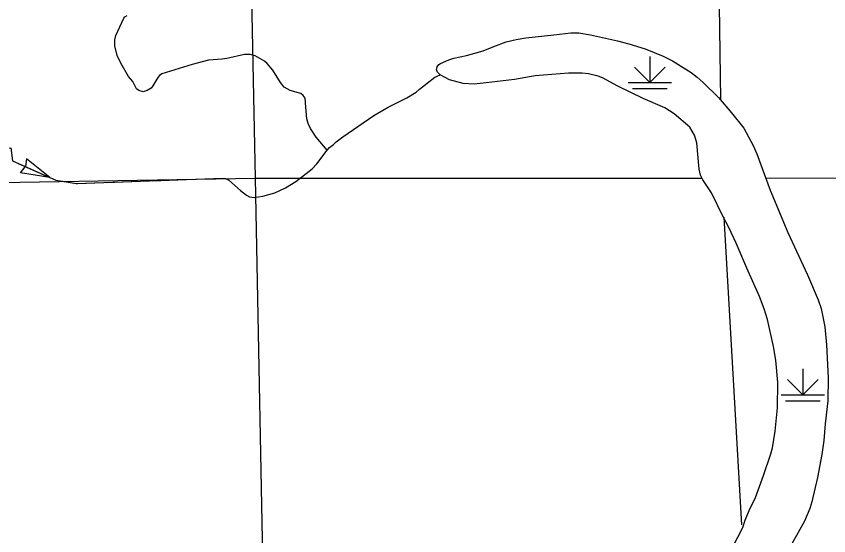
# Model space of a CAD drawing. Extents: x -19 to 366, y -4 to 359.
# Drawn here: x 164.72 to 166.491, y 180.328 to 181.46 of the extents above; entities that cross this region are included whole.
import ezdxf

# ---------------------------------------------------------------- set-up
doc = ezdxf.new("R2010")
doc.units = 0
for name, color, linetype in [('Level 35', 7, 'Continuous'), ('Level 43', 7, 'Continuous'), ('Level 44', 7, 'Continuous'), ('Level 47', 7, 'Continuous'), ('Level 5', 7, 'Continuous'), ('Level 60', 7, 'Continuous')]:
    doc.layers.add(name, color=color, linetype=linetype)

msp = doc.modelspace()

# ---------------------------------------------------------------- linework, layer by layer
at = {"layer": 'Level 35'}
for points in [[(165.3977, 181.1681), (165.3737, 181.1968), (165.361, 181.2156), (165.3558, 181.2264), (165.353, 181.2364), (165.3511, 181.2619), (165.3492, 181.2815), (165.3454, 181.2875), (165.3402, 181.2915), (165.3167, 181.2984), (165.3036, 181.3058), (165.2959, 181.3156), (165.279, 181.3424), (165.2667, 181.3572), (165.2605, 181.3627), (165.2404, 181.3737), (165.2294, 181.3768), (165.2171, 181.377), (165.1789, 181.3682), (165.1688, 181.3666), (165.1386, 181.3642), (165.1033, 181.3554), (165.0369, 181.3346), (165.0321, 181.331), (165.0286, 181.3271), (165.0175, 181.3083), (165.014, 181.3038), (165.0049, 181.2982), (164.9963, 181.2955), (164.9869, 181.2983), (164.9819, 181.3018), (164.9735, 181.318), (164.9646, 181.3287), (164.9476, 181.3582), (164.9398, 181.3744), (164.9344, 181.3961), (164.9346, 181.4091), (164.9369, 181.4181), (164.9543, 181.4559), (164.9563, 181.4588), (164.9615, 181.4622)], [(165.3977, 181.1681), (165.4028, 181.1738), (165.4113, 181.1806), (165.4168, 181.1865), (165.4318, 181.1977), (165.4994, 181.2436), (165.5305, 181.2621), (165.5711, 181.2822), (165.5914, 181.2949), (165.5984, 181.3011), (165.6324, 181.3275), (165.6437, 181.3329)], [(165.1708, 181.1075), (165.1757, 181.1067), (165.1828, 181.1031), (165.2083, 181.0803), (165.2216, 181.0701), (165.2284, 181.0669), (165.2386, 181.0653), (165.2571, 181.0677), (165.2832, 181.0755), (165.3063, 181.0862), (165.3292, 181.1001), (165.3645, 181.1276), (165.3751, 181.1383), (165.3977, 181.1681)]]:
    msp.add_lwpolyline(points, dxfattribs=at)
at = {"layer": 'Level 43'}
for p, q in [((164.7422, 181.1495), (164.7395, 181.1324)), ((164.7928, 181.1087), (164.7422, 181.1495)), ((164.7286, 181.1187), (164.7394, 181.1322)), ((164.7928, 181.1087), (164.7286, 181.1187))]:
    msp.add_line(p, q, dxfattribs=at)
for points in [[(164.2886, 181.1517), (164.7078, 181.1731), (164.7112, 181.1448), (164.8063, 181.1028), (164.85, 181.0953), (165.1708, 181.1075)], [(164.7242, 181.139), (164.7928, 181.1087)], [(165.1157, 181.1054), (165.1708, 181.1075)], [(164.8164, 181.1011), (164.85, 181.0953), (164.8534, 181.0954)], [(164.8534, 181.0954), (164.8909, 181.0969)], [(164.9159, 181.0978), (164.9908, 181.1007)], [(165.0158, 181.1016), (165.0907, 181.1045)]]:
    msp.add_lwpolyline(points, dxfattribs=at)
at = {"layer": 'Level 44'}
for p, q in [((166.1005, 181.3725), (166.1005, 181.3157)), ((166.1005, 181.3157), (166.067, 181.3491)), ((166.1005, 181.3157), (166.134, 181.3491)), ((166.0532, 181.3157), (166.1479, 181.3157)), ((166.0626, 181.3028), (166.1384, 181.3028)), ((166.4344, 180.6914), (166.4344, 180.6346)), ((166.4344, 180.6346), (166.4009, 180.6681)), ((166.4344, 180.6346), (166.4679, 180.6681)), ((166.387, 180.6346), (166.4817, 180.6346)), ((166.3965, 180.6217), (166.4723, 180.6217))]:
    msp.add_line(p, q, dxfattribs=at)
at = {"layer": 'Level 47'}
for points in [[(165.9882, 181.3297), (165.9671, 181.3346), (165.9534, 181.3359), (165.9231, 181.3364), (165.851, 181.3303), (165.8058, 181.3224), (165.7438, 181.3148), (165.7178, 181.3125), (165.6935, 181.3137), (165.664, 181.3218), (165.6437, 181.3329), (165.6383, 181.3379), (165.6359, 181.3424), (165.6372, 181.3498), (165.641, 181.3548), (165.6445, 181.3574), (165.6623, 181.3655), (165.6737, 181.369), (165.7009, 181.3747), (165.7373, 181.3849), (165.7609, 181.3944), (165.7878, 181.4043), (165.8091, 181.4098), (165.8301, 181.4134), (165.8912, 181.4201), (165.9288, 181.4238), (165.9458, 181.4238), (165.9713, 181.4197), (166.0305, 181.4068), (166.0553, 181.4002), (166.0909, 181.3889), (166.1301, 181.3731), (166.1499, 181.3631), (166.1906, 181.3373), (166.204, 181.3275), (166.2172, 181.3159), (166.2505, 181.2832), (166.2788, 181.2499), (166.3055, 181.2162), (166.326, 181.1785), (166.3339, 181.1602), (166.3632, 181.0812), (166.4012, 180.9889), (166.4441, 180.8966), (166.4677, 180.8423), (166.4741, 180.8234), (166.4824, 180.7831), (166.486, 180.7436), (166.4891, 180.6717), (166.4886, 180.6219), (166.4831, 180.5715)], [(166.2712, 180.2836), (166.3036, 180.3452), (166.3088, 180.3612), (166.3174, 180.3825), (166.3307, 180.4109), (166.3486, 180.4586), (166.3644, 180.506), (166.3679, 180.5194), (166.3738, 180.5559), (166.3787, 180.6064), (166.3795, 180.662), (166.3754, 180.7107), (166.3705, 180.7399), (166.3572, 180.7994), (166.3497, 180.8225), (166.3396, 180.8493), (166.312, 180.911), (166.2889, 180.9653), (166.2728, 180.9997), (166.2607, 181.0228), (166.2351, 181.0751), (166.2159, 181.1039), (166.2114, 181.1139), (166.2086, 181.1267), (166.2032, 181.1841), (166.1978, 181.2008), (166.188, 181.2183), (166.1536, 181.2478), (166.1333, 181.2609), (166.0864, 181.281), (166.0309, 181.3082), (165.9972, 181.326), (165.9882, 181.3297)], [(166.4831, 180.5715), (166.4797, 180.5354), (166.4757, 180.505), (166.466, 180.4544), (166.4542, 180.4012), (166.4493, 180.3872), (166.4375, 180.3592), (166.4, 180.2915)]]:
    msp.add_lwpolyline(points, dxfattribs=at)
at = {"layer": 'Level 5'}
for points in [[(165.2198, 182.1063), (165.2404, 181.1072)], [(166.251, 181.5361), (166.2549, 181.2789)], [(164.2136, 181.0897), (165.2404, 181.1072)], [(165.2404, 181.1072), (165.2601, 180.0943)], [(165.2404, 181.1072), (166.2144, 181.1071)], [(166.3535, 181.1073), (167.2651, 181.1087)], [(166.2623, 181.0219), (166.3006, 180.3511)]]:
    msp.add_lwpolyline(points, dxfattribs=at)
at = {"layer": 'Level 60'}
for points in [[(176.1271, 2.4436), (175.8876, 11.0613), (175.6472, 19.6792), (175.4061, 28.2972), (175.164, 36.9153), (174.9212, 45.5335), (174.6775, 54.1519), (174.433, 62.7704), (174.1876, 71.389), (173.9414, 80.0077), (173.6944, 88.6266), (173.4466, 97.2456), (173.1979, 105.8647), (172.9484, 114.484), (172.6981, 123.1034), (172.447, 131.7229), (172.195, 140.3425), (171.9422, 148.9623), (171.6886, 157.5822), (171.4342, 166.2022), (171.179, 174.8224), (170.9229, 183.4427), (170.666, 192.0631), (170.4084, 200.6837), (170.1499, 209.3044), (169.8906, 217.9252), (169.6305, 226.5461), (169.3695, 235.1672), (169.1078, 243.7884), (168.8453, 252.4098), (168.5819, 261.0312), (168.3178, 269.6528), (168.0528, 278.2746), (167.7871, 286.8964), (167.5205, 295.5185), (167.2532, 304.1406), (166.985, 312.7629), (166.7161, 321.3853), (166.4463, 330.0078), (166.1758, 338.6305), (165.9044, 347.2533)], [(168.7902, 2.2442), (168.5607, 10.8615), (168.3304, 19.479), (168.0993, 28.0965), (167.8673, 36.7142), (167.6346, 45.3321), (167.4011, 53.95), (167.1668, 62.5681), (166.9316, 71.1863), (166.6957, 79.8047), (166.459, 88.4232), (166.2215, 97.0418), (165.9832, 105.6605), (165.7441, 114.2794), (165.5043, 122.8984), (165.2636, 131.5176), (165.0221, 140.1368), (164.7799, 148.7563), (164.5369, 157.3758), (164.2931, 165.9955), (164.0485, 174.6153), (163.8031, 183.2352), (163.5569, 191.8553), (163.31, 200.4755), (163.0623, 209.0959), (162.8138, 217.7164), (162.5645, 226.337), (162.3145, 234.9577), (162.0637, 243.5786), (161.8121, 252.1997), (161.5597, 260.8208), (161.3066, 269.4421), (161.0527, 278.0636), (160.798, 286.6851), (160.5426, 295.3068), (160.2864, 303.9287), (160.0294, 312.5507), (159.7717, 321.1728), (159.5132, 329.7951), (159.2539, 338.4175), (158.9939, 347.04)], [(0, 180.8999), (7.1228, 180.9044), (14.2457, 180.9176), (21.3685, 180.9397), (28.4912, 180.9706), (35.614, 181.0103), (42.7366, 181.0589), (49.8592, 181.1163), (56.9818, 181.1825), (64.1042, 181.2575), (71.2266, 181.3414), (78.3488, 181.4341), (85.4709, 181.5357), (92.5929, 181.646), (99.7147, 181.7652), (106.8364, 181.8933), (113.9579, 182.0301), (121.0793, 182.1758), (128.2005, 182.3303), (135.3214, 182.4936), (142.4422, 182.6658), (149.5627, 182.8468), (156.683, 183.0366), (163.8031, 183.2352), (170.9229, 183.4427), (178.0425, 183.659), (185.1617, 183.8841), (192.2807, 184.1181), (199.3994, 184.3608), (206.5178, 184.6124), (213.6359, 184.8728), (220.7537, 185.1421), (227.8711, 185.4201), (234.9881, 185.707), (242.1048, 186.0027), (249.2212, 186.3073), (256.3371, 186.6206), (263.4526, 186.9428), (270.5678, 187.2738), (277.6825, 187.6136), (284.7968, 187.9622), (291.9107, 188.3197), (299.0241, 188.6859), (306.1371, 189.061), (313.2495, 189.4449), (320.3615, 189.8377), (327.4731, 190.2392), (334.5841, 190.6495), (341.6946, 191.0687)], [(0, 172.2839), (7.1335, 172.2883), (14.267, 172.3015), (21.4005, 172.3236), (28.5339, 172.3544), (35.6673, 172.3941), (42.8006, 172.4426), (49.9339, 172.4999), (57.0671, 172.566), (64.2002, 172.6409), (71.3332, 172.7246), (78.4661, 172.8172), (85.5989, 172.9186), (92.7315, 173.0287), (99.8641, 173.1477), (106.9964, 173.2755), (114.1286, 173.4122), (121.2606, 173.5576), (128.3925, 173.7119), (135.5241, 173.8749), (142.6555, 174.0468), (149.7867, 174.2275), (156.9177, 174.417), (164.0485, 174.6153), (171.179, 174.8224), (178.3092, 175.0383), (185.4392, 175.2631), (192.5688, 175.4966), (199.6982, 175.739), (206.8273, 175.9902), (213.9561, 176.2502), (221.0845, 176.5189), (228.2126, 176.7965), (235.3404, 177.083), (242.4677, 177.3782), (249.5948, 177.6822), (256.7214, 177.995), (263.8476, 178.3167), (270.9735, 178.6471), (278.0989, 178.9863), (285.2239, 179.3344), (292.3485, 179.6912), (299.4726, 180.0569), (306.5963, 180.4314), (313.7195, 180.8146), (320.8422, 181.2067), (327.9644, 181.6076), (335.0862, 182.0172), (342.2074, 182.4357)]]:
    msp.add_spline(points, degree=3, dxfattribs=at)

doc.saveas('drawing.dxf')
